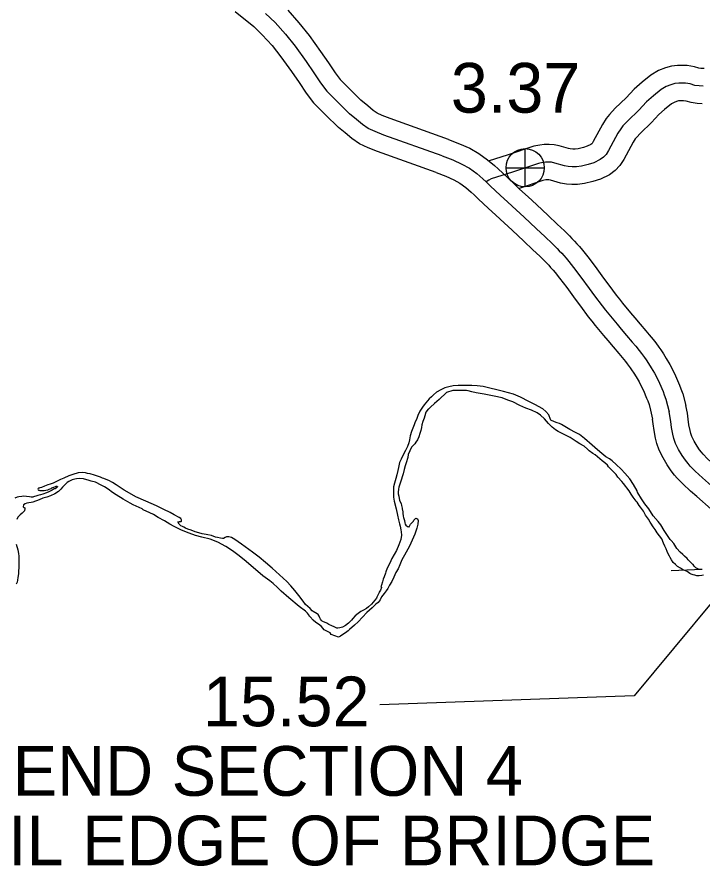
# Model space of a CAD drawing. Extents: x 31699 to 244310, y -8841 to 11474.
# Drawn here: x 145898.2 to 146285.9, y -3406.9 to -2926.2 of the extents above; entities that cross this region are included whole.
import ezdxf

# ---------------------------------------------------------------- set-up
doc = ezdxf.new("R2010")
doc.units = 0
for name, color, linetype in [('B_Logo', 7, 'Continuous'), ('Level 21', 7, 'Continuous'), ('R_Draft', 7, 'Continuous'), ('R_XS_EARTHWORK_STAGE1', 7, 'Continuous'), ('R_XS_EARTHWORK_STAGE2', 7, 'Continuous'), ('S_AREA_CALC', 7, 'Continuous'), ('S_WALL_ANNOT', 7, 'Continuous')]:
    doc.layers.add(name, color=color, linetype=linetype)

msp = doc.modelspace()

# ---------------------------------------------------------------- linework, layer by layer
at = {"layer": 'B_Logo'}
for points in [[(146038.96, -2924.1), (146044.27, -2929.32), (146050.19, -2935.86), (146055.58, -2942.61), (146061.85, -2951.35), (146066.18, -2957.71), (146070.09, -2963.54), (146073.6, -2968.17), (146080.32, -2974.9), (146086.48, -2980.96)], [(146286.51, -2965.35), (146284.24, -2965.23), (146281.91, -2964.87), (146279.22, -2964.09), (146276.47, -2963.55), (146274.56, -2963.55), (146272.71, -2963.61), (146270.62, -2963.85), (146268.35, -2964.51), (146265.66, -2965.47), (146262.85, -2967.26), (146258.37, -2970.85), (146254.43, -2974.25), (146250.19, -2978.86), (146243.92, -2984.89), (146241.17, -2987.82), (146239.91, -2989.44), (146238.3, -2992.01), (146233.04, -3001.75), (146231.61, -3004.02), (146230.12, -3005.51), (146228.26, -3006.95), (146224.68, -3008.68), (146221.45, -3009.7), (146217.63, -3010.6), (146214.82, -3010.95), (146212.49, -3010.95), (146210.22, -3010.83), (146208.07, -3010.48), (146202.64, -3008.86), (146200.72, -3008.44), (146199.05, -3008.32), (146197.38, -3008.32), (146195.77, -3008.56), (146193.32, -3009.04), (146178.68, -3013.94), (146166.5, -3017.8), (146165.27, -3018.48), (146163.71, -3019.53)], [(146138.95, -3004.84), (146105.79, -2993.06), (146100.89, -2991.09), (146097.02, -2989.28), (146093.76, -2987.05), (146090.32, -2984.12), (146086.48, -2980.96)], [(146138.95, -3004.84), (146144.81, -3007.13), (146149.96, -3009.44), (146154.26, -3011.85), (146158.4, -3014.85), (146161.85, -3017.81), (146163.71, -3019.53), (146166.26, -3021.96), (146171.77, -3027.07), (146175.97, -3030.98), (146180.78, -3035.29), (146185.33, -3039.55), (146192.03, -3045.87), (146197.07, -3050.72), (146201.07, -3054.48), (146203.87, -3057.24), (146205.1, -3058.49), (146206.51, -3059.95), (146207.66, -3061.24), (146209.07, -3062.8), (146210.6, -3064.56), (146213.26, -3067.95), (146217.36, -3073.46), (146222.11, -3079.94), (146225.13, -3083.99), (146229.48, -3089.78), (146231.32, -3092.14), (146233.22, -3094.52), (146237.81, -3100.05), (146240.19, -3102.87), (146243.25, -3106.5), (146246.47, -3110.29), (146248.38, -3112.55), (146250.43, -3115.03), (146251.68, -3116.67), (146253.37, -3119.01), (146254.27, -3120.28), (146255.68, -3122.42), (146257.16, -3124.75), (146258.97, -3127.84), (146260.29, -3130.26), (146261.87, -3133.56), (146263.87, -3138.27), (146264.57, -3140.15), (146265.45, -3142.58), (146267.41, -3149.66)], [(146297.66, -3197.32), (146289.52, -3190.15), (146286.15, -3187.19), (146282.08, -3183.43), (146279.25, -3180.47), (146278.04, -3179.08), (146276.47, -3177.2), (146274.66, -3174.47), (146272.68, -3171.09), (146270.98, -3167.64), (146270, -3164.88), (146269.41, -3162.4), (146268.67, -3158.69), (146268.2, -3155.24), (146267.41, -3149.66)]]:
    msp.add_lwpolyline(points, dxfattribs=at)
at = {"layer": 'Level 21'}
for p, q in [((146185.82, -3022.38), (146185.82, -3000.71)), ((146174.98, -3011.54), (146196.65, -3011.54))]:
    msp.add_line(p, q, dxfattribs=at)
msp.add_circle((146185.82, -3011.54), 10.83, dxfattribs=at)
at = {"layer": 'R_Draft'}
for points in [[(146285.84, -3239.07), (146285.01, -3239.04), (146284.54, -3239.05), (146283.87, -3238.86), (146282.46, -3238.14), (146281.51, -3237.09), (146280.9, -3236.23), (146280.56, -3235.97), (146278.06, -3233.47), (146277.45, -3232.81), (146275.96, -3231.43), (146275.01, -3230.51), (146273.53, -3229.2), (146271.69, -3227.15), (146270.05, -3224.24), (146268.42, -3222.53), (146267.88, -3221.94), (146264.47, -3216.98), (146262.69, -3213.73), (146261.13, -3211.89), (146258.21, -3208.66), (146255.75, -3204.76), (146253.58, -3201.78), (146251.73, -3198.94), (146249.55, -3195.7), (146249.48, -3195.5), (146249.26, -3194.5), (146247.14, -3190.86), (146245.03, -3187.69), (146242.18, -3184.46), (146240.08, -3182.29), (146237.24, -3179.53), (146235.07, -3177.56), (146233.52, -3176.38), (146231.51, -3175.14), (146229.28, -3173.37), (146226.78, -3171.2), (146223.81, -3168.65), (146219.48, -3164.84), (146216.58, -3162.61), (146214.23, -3161.38), (146211.07, -3159.69), (146208.25, -3158.13), (146206.43, -3156.96), (146205.23, -3156.44), (146204.02, -3156.06), (146202.35, -3155.48), (146200.33, -3154.51), (146200.19, -3154.05), (146199.22, -3151.52), (146197.46, -3149.55), (146195.83, -3148.1), (146193.41, -3146.74), (146191.66, -3145.69), (146187.9, -3143.88), (146183.2, -3141.48), (146179.24, -3139.74), (146173.49, -3138.22), (146162.12, -3135.46), (146158.65, -3135.11), (146155.58, -3134.89), (146152.18, -3134.74), (146147.91, -3134.81), (146145.12, -3135.05), (146142.59, -3135.56), (146140.4, -3136.19), (146138.09, -3137.29), (146135.58, -3138.67), (146134, -3140.09), (146132.82, -3141.31), (146131.57, -3142.4), (146130.65, -3143.42), (146129.67, -3144.57), (146128.69, -3145.79), (146127.71, -3147.14), (146126.21, -3149.43), (146125.12, -3151.78), (146124.48, -3153.6), (146123.38, -3156.02), (146122.93, -3157.09), (146121.59, -3160.79), (146120.77, -3163.4), (146120.33, -3165.55), (146119.96, -3167.36), (146119.19, -3169.37), (146118.03, -3171.66), (146116.8, -3174.08), (146115.57, -3176.51), (146114.8, -3178.52), (146114.18, -3181.27), (146113.8, -3182.88), (146113.17, -3185.36), (146112.67, -3187.5)], [(146286.66, -3242.29), (146285.79, -3242.43), (146284.33, -3242.59), (146282.93, -3242.54), (146281.86, -3242.29), (146280.99, -3241.97), (146279.85, -3241.65), (146279.11, -3241.27), (146277.49, -3240.15), (146276.49, -3239.7), (146274.88, -3238.99), (146273.8, -3238.34), (146272.12, -3237.3), (146270.9, -3236.18), (146269.62, -3235), (146268.73, -3233.61), (146267.84, -3232.22), (146267.43, -3231.43), (146266.74, -3230.17), (146266.12, -3228.77), (146265.63, -3227.38), (146264.94, -3225.72), (146264.18, -3224.13), (146263.21, -3221.67), (146260.56, -3218.24), (146259.4, -3216.46), (146258.18, -3214.8), (146256.95, -3212.82), (146256.54, -3212.22), (146255.64, -3210.57), (146254.01, -3208.32), (146252.71, -3206.07), (146251.14, -3203.76), (146250.33, -3202.84), (146249.16, -3200.92), (146248.69, -3200.32), (146246.99, -3198.08), (146245.76, -3196.29), (146244.6, -3194.44), (146241.47, -3190.28), (146240.59, -3189.16), (146238.35, -3186.66), (146237.26, -3185.27), (146234.69, -3182.64), (146233.06, -3180.86), (146232.38, -3180), (146230.96, -3178.62), (146229.34, -3177.51), (146225.43, -3174.16), (146224.08, -3173.38), (146221.99, -3171.75), (146221.11, -3170.96), (146219.15, -3169.25), (146216.8, -3167.82), (146214.71, -3166.51), (146211.28, -3164.36), (146207.85, -3162.54), (146206.38, -3161.83), (146204.56, -3160.92), (146202.95, -3159.95), (146201.19, -3158.51), (146199.97, -3157.32), (146199.03, -3156.27), (146196.79, -3153.76), (146194.42, -3151.6), (146192.53, -3150.22), (146189.45, -3148.8), (146186.23, -3147.71), (146182.81, -3146.1), (146178.78, -3144.15), (146176.03, -3143.06), (146172.75, -3141.84), (146168.33, -3140.84), (146162.58, -3139.66), (146158.11, -3138.99), (146155.7, -3138.43), (146153.62, -3137.86), (146152.56, -3137.74), (146151.62, -3137.62), (146148.89, -3137.66), (146147.62, -3137.68), (146144.82, -3137.59), (146141.31, -3138.78), (146137.17, -3142.85), (146134.61, -3145.09), (146132.17, -3147.07), (146131.13, -3148.15), (146130.93, -3148.29), (146129.69, -3149.91), (146129.05, -3151.92), (146128.61, -3153.33), (146127.9, -3155.21), (146127.4, -3157.02), (146127.16, -3158.7)], [(146127.16, -3158.7), (146126.78, -3160.31), (146126.21, -3162.05), (146125.64, -3163.86), (146124.86, -3165.61), (146124.02, -3166.89), (146123.37, -3167.77), (146121.46, -3169.8), (146119.66, -3173.91), (146119.42, -3175.51), (146118.4, -3178.67), (146117.96, -3180.28), (146117.26, -3182.49), (146116.83, -3184.77), (146115.31, -3189.6), (146114.66, -3191.21), (146114.28, -3192.49), (146114.23, -3193.49), (146113.99, -3195.3), (146114.01, -3196.16), (146114.29, -3197.43), (146114.8, -3199.96), (146115.56, -3201.68), (146115.91, -3202.81), (146116.13, -3204.21), (146116.2, -3204.61), (146116.57, -3206.41), (146116.64, -3207.21), (146116.8, -3208.74), (146117.01, -3209.54), (146117.57, -3211.2), (146117.8, -3212.67), (146117.94, -3213.27), (146118.35, -3213.86), (146119.23, -3214.65), (146119.49, -3214.71), (146120.03, -3214.91), (146120.16, -3214.84), (146120.23, -3214.84), (146120.42, -3214.43), (146120.74, -3213.76), (146120.94, -3213.42), (146121.27, -3213.02), (146121.79, -3212.47), (146122.58, -3211.59), (146122.9, -3211.12), (146124.02, -3210.04), (146124.42, -3210.1), (146124.82, -3210.36), (146125.24, -3211.35), (146125.07, -3213.29), (146124.57, -3215.7), (146123.42, -3218.93), (146120.33, -3225.79), (146117.48, -3230.91), (146116.12, -3233.53), (146114.83, -3236.36), (146114, -3238.57), (146112.63, -3240.8), (146111.47, -3243.42), (146110.38, -3245.77), (146109.14, -3247.86), (146108.04, -3249.82), (146107.19, -3251.1), (146105.95, -3252.65), (146104.58, -3254.54), (146103.74, -3256.23), (146102.63, -3257.65), (146101.38, -3258.6), (146100.33, -3259.55), (146099.28, -3260.77), (146096.19, -3263.29), (146093.7, -3265.93), (146091.27, -3268.57), (146089.3, -3270.47), (146086.47, -3272.92), (146085.68, -3273.66), (146084.24, -3274.89), (146082.72, -3275.85), (146081.4, -3276.73), (146080.28, -3277.35), (146076.12, -3275.75), (146075.44, -3274.89), (146072.02, -3273.2), (146070.52, -3271.36), (146068.83, -3269.98), (146067.28, -3268.94), (146065.87, -3267.76), (146064.17, -3265.84), (146064.04, -3265.78), (146063.28, -3264.52), (146062.67, -3263.8), (146061.46, -3262.61), (146057.95, -3260.06), (146052.08, -3255.08), (146047.75, -3251.27), (146045.59, -3249.23), (146043.15, -3247), (146041.33, -3245.42), (146037.42, -3242.61), (146030.67, -3236.77)], [(145991.87, -3214.72), (145990.93, -3214.27), (145990.53, -3213.87), (145989.99, -3213.35), (145989.3, -3212.09), (145989.77, -3211.95), (145989.97, -3211.94), (145990.1, -3211.94), (145990.3, -3211.87), (145990.7, -3211.87), (145991.1, -3211.79), (145991.36, -3211.59), (145991.35, -3210.99), (145991.21, -3210.66), (145990.87, -3210.13), (145990.06, -3209.54), (145987.24, -3207.98), (145984.89, -3206.81), (145981.33, -3205.13), (145977.23, -3202.92), (145971.13, -3200.34), (145965.49, -3197.89), (145960.58, -3195.1), (145958.84, -3194.19), (145957.22, -3192.94), (145954.39, -3191.12), (145952.3, -3189.81), (145950.29, -3188.71), (145948.74, -3188), (145947.34, -3187.42), (145946.67, -3187.23), (145945.46, -3186.78), (145942.11, -3185.63), (145939.63, -3184.86), (145938.16, -3184.62), (145936.96, -3184.37), (145935.22, -3184.13), (145932.89, -3184.36), (145929.78, -3185.28), (145927.65, -3186.05), (145924.74, -3187.36), (145922.82, -3188.12), (145921.7, -3188.61), (145918.72, -3190.19), (145916.93, -3190.69), (145915.61, -3191.17), (145913.75, -3191.87), (145912.09, -3192.5), (145911.23, -3192.78), (145910.77, -3192.92), (145910.7, -3192.92), (145910.5, -3192.99), (145910.3, -3193.12), (145910.05, -3193.59), (145910.18, -3193.86), (145910.45, -3194.06), (145910.72, -3194.19), (145911.12, -3194.31), (145911.86, -3194.37), (145912.46, -3194.36), (145913.06, -3194.35), (145913.59, -3194.28), (145914.65, -3194.13), (145915.78, -3193.84), (145916.38, -3193.57), (145917.5, -3193.08), (145917.9, -3192.87), (145919.16, -3192.45), (145919.95, -3192.11), (145920.48, -3191.9), (145920.88, -3191.89), (145921.02, -3191.96), (145921.08, -3192.09), (145921.09, -3192.29), (145920.69, -3192.76), (145919.77, -3193.25), (145919.31, -3193.39), (145918.18, -3194.01), (145916.27, -3195.04), (145914.87, -3195.59), (145912.82, -3196.29), (145911.49, -3196.71), (145910.1, -3197.13), (145908.91, -3197.55), (145908.18, -3197.76), (145907.58, -3197.91), (145907.18, -3197.98), (145906.31, -3197.99), (145905.31, -3197.94), (145903.58, -3197.7), (145901.78, -3197.59), (145900.98, -3197.61), (145899.25, -3197.83), (145898.25, -3198.12), (145897.06, -3198.67)], [(146030.67, -3236.77), (146026.88, -3233.49), (146023.18, -3230.74), (146020.28, -3228.45), (146016.37, -3225.97), (146011.87, -3223.5), (146007.51, -3221.9), (146002.76, -3220.63), (145999.28, -3219.82), (145995.6, -3218.54), (145991.37, -3216.8), (145987.28, -3214.66), (145984.72, -3213.29), (145981.76, -3211.47), (145978.13, -3209.52), (145975.58, -3207.96), (145973.5, -3206.99), (145969.74, -3205.24), (145969.13, -3204.72), (145964.03, -3202.39), (145962.28, -3201.48), (145958.25, -3199.27), (145954.28, -3196.73), (145952.26, -3195.42), (145949.83, -3193.46), (145947.68, -3192.15), (145945.86, -3191.18), (145942.7, -3189.62), (145940.3, -3189.06), (145939.02, -3188.55), (145935.81, -3187.73), (145933.61, -3187.56), (145931.94, -3187.65), (145930.95, -3187.8), (145929.49, -3188.22), (145927.64, -3189.12), (145926.65, -3189.74), (145925.4, -3191.02), (145923.95, -3192.31), (145922.97, -3193.46), (145921.73, -3194.82), (145919.75, -3196.12), (145917.23, -3197.29), (145915.18, -3197.99), (145912.85, -3198.56), (145910.74, -3199.53), (145907.16, -3200.92), (145906.3, -3201.13), (145904.9, -3201.35), (145903.9, -3201.5), (145902.84, -3201.79), (145901.99, -3202.47), (145901.92, -3202.53), (145901.73, -3203.27), (145901.74, -3203.54), (145901.87, -3203.74), (145902.07, -3203.87), (145902.34, -3204), (145902.61, -3204.13), (145902.68, -3204.46), (145902.44, -3205.87), (145901.19, -3207.15), (145900.07, -3208.11), (145898.76, -3209.46), (145898.18, -3210.67)], [(146112.67, -3187.5), (146111.91, -3190.05), (146111.35, -3192.13), (146111.25, -3194.27), (146111.31, -3198.08), (146111.67, -3200.34), (146112.81, -3204.66), (146113.53, -3208.33), (146114.17, -3210.85), (146114.67, -3213.12), (146115.02, -3214.45), (146115.39, -3216.51), (146115.68, -3217.78), (146115.77, -3219.65), (146115.47, -3222.05), (146114.39, -3225.08), (146112.97, -3228.17), (146110.31, -3232.88), (146109.15, -3235.37), (146107.8, -3238.33), (146107.03, -3240.35), (146106.77, -3241.15), (146106, -3243.1), (146105.56, -3244.44), (146105.05, -3245.99), (146104.48, -3247.93), (146104.09, -3248.67), (146104.43, -3249.14), (146103.92, -3250.68), (146103.21, -3251.83), (146103.14, -3252.09), (146102.37, -3253.58), (146101.92, -3254.78), (146101.66, -3255.32), (146100.81, -3256.47), (146099.76, -3257.56), (146098.78, -3258.57), (146097.14, -3260.13), (146095.95, -3261.09), (146094.43, -3262.04), (146092.85, -3262.87), (146092.12, -3263.42), (146091.27, -3264.03), (146089.55, -3265.32), (146088.24, -3266.75), (146087.46, -3267.69), (146085.82, -3269.39), (146084.17, -3270.68), (146082.39, -3271.71), (146080.99, -3272), (146079.73, -3272.15), (146079.26, -3272.16), (146077.72, -3271.58), (146076.45, -3270.93), (146074.7, -3270.09), (146073.56, -3269.44), (146072.35, -3268.93), (146071.61, -3268.6), (146070.94, -3268.28), (146070.4, -3267.69), (146070.06, -3267.22), (146069.64, -3266.36), (146069.3, -3265.5), (146068.62, -3264.51), (146068.08, -3264.12), (146065.92, -3262.75), (146065.25, -3262.36), (146064.17, -3261.17), (146061.6, -3258.87), (146060.1, -3256.96), (146057.79, -3253.72), (146055.54, -3250.88), (146053.17, -3248.25), (146050.93, -3245.88), (146046.81, -3242.07), (146042.69, -3238.26), (146038.97, -3235.04), (146035.32, -3231.96), (146031.48, -3229.14), (146025.28, -3224.76), (146021.58, -3222.02), (146019.63, -3220.84), (146018.09, -3220.47), (146016.76, -3220.55), (146015.96, -3220.97), (146015.17, -3221.38), (146014.5, -3221.46), (146013.37, -3221.34), (146011.7, -3220.96), (146010.56, -3220.65), (146008.28, -3219.81), (146006.27, -3219.38), (146005.27, -3219.19), (146003.07, -3218.76), (146001.06, -3218.19), (145999.12, -3217.62), (145996.77, -3216.78), (145994.96, -3216.14), (145993.62, -3215.56), (145992.61, -3215.04), (145991.87, -3214.72)], [(145897.73, -3224.77), (145898.71, -3227.89), (145899.08, -3230.03), (145899.23, -3231.43), (145899.34, -3234.23), (145899.24, -3235.97), (145899.2, -3238.04), (145899.16, -3239.71), (145899.06, -3241.45), (145898.69, -3243.46), (145898.44, -3245), (145898.26, -3246.13), (145897.82, -3247.41)]]:
    msp.add_lwpolyline(points, dxfattribs=at)
at = {"layer": 'R_XS_EARTHWORK_STAGE1'}
msp.add_line((146285.97, -3239.01), (146268.39, -3239.77), dxfattribs=at)
at = {"layer": 'R_XS_EARTHWORK_STAGE2'}
for points in [[(146287.04, -2955.36), (146285.27, -2955.27), (146284.07, -2955.08), (146281.58, -2954.36), (146277.44, -2953.55), (146274.4, -2953.55), (146271.98, -2953.63), (146268.65, -2954.01), (146265.28, -2954.99), (146261.24, -2956.43), (146257.02, -2959.12), (146251.98, -2963.16), (146247.46, -2967.06), (146243.04, -2971.86), (146236.8, -2977.86), (146233.56, -2981.32), (146231.71, -2983.69), (146229.66, -2986.97), (146224.4, -2996.7), (146223.75, -2997.74), (146223.49, -2998), (146222.97, -2998.4), (146220.98, -2999.36), (146218.81, -3000.05), (146215.85, -3000.74), (146214.19, -3000.95), (146212.76, -3000.95), (146211.31, -3000.88), (146210.33, -3000.71), (146205.13, -2999.17), (146202.16, -2998.52), (146199.41, -2998.32), (146196.64, -2998.32), (146194.07, -2998.7), (146190.76, -2999.35), (146175.58, -3004.43), (146165.4, -3007.66)], [(146285.98, -2975.33), (146283.21, -2975.19), (146279.75, -2974.65), (146276.87, -2973.82), (146275.5, -2973.55), (146274.72, -2973.55), (146273.44, -2973.6), (146272.59, -2973.69), (146271.42, -2974.03), (146270.08, -2974.51), (146268.69, -2975.4), (146264.77, -2978.54), (146261.4, -2981.45), (146257.34, -2985.85), (146251.03, -2991.92), (146248.78, -2994.33), (146248.12, -2995.18), (146246.94, -2997.04), (146241.68, -3006.8), (146239.47, -3010.3), (146236.74, -3013.03), (146233.56, -3015.5), (146228.38, -3018), (146224.1, -3019.35), (146219.41, -3020.45), (146215.46, -3020.95), (146212.23, -3020.95), (146209.13, -3020.79), (146205.82, -3020.24), (146200.14, -3018.55), (146199.29, -3018.37), (146198.69, -3018.32), (146198.12, -3018.32), (146197.46, -3018.42), (146195.87, -3018.73), (146182.38, -3023.25)]]:
    msp.add_lwpolyline(points, dxfattribs=at)
at = {"layer": 'S_AREA_CALC'}
for points in [[(146051.49, -2922.39), (146057.81, -2929.38), (146063.55, -2936.57), (146070.05, -2945.62), (146074.46, -2952.11), (146078.24, -2957.73), (146081.16, -2961.59), (146087.73, -2968.18), (146092.84, -2973.24)], [(146021.69, -2923.11), (146032.32, -2931.6), (146037.05, -2936.24), (146042.57, -2942.34), (146047.61, -2948.65), (146053.66, -2957.08), (146057.89, -2963.31), (146061.95, -2969.35), (146066.04, -2974.75), (146072.91, -2981.63), (146080.12, -2988.68)], [(146142.45, -2995.47), (146109.34, -2983.71), (146104.88, -2981.91), (146102, -2980.57), (146099.84, -2979.09), (146096.74, -2976.45), (146092.84, -2973.24)], [(146135.46, -3014.21), (146102.24, -3002.42), (146096.9, -3000.26), (146092.05, -2997.99), (146087.68, -2995), (146083.9, -2991.79), (146080.12, -2988.68)], [(146142.45, -2995.47), (146148.67, -2997.91), (146154.45, -3000.49), (146159.66, -3003.41), (146164.6, -3006.99), (146168.5, -3010.34), (146170.55, -3012.23), (146173.11, -3014.67), (146178.58, -3019.75), (146182.71, -3023.59), (146187.54, -3027.92), (146192.17, -3032.27), (146198.93, -3038.62), (146203.97, -3043.47), (146208.01, -3047.28), (146210.95, -3050.17), (146212.26, -3051.51), (146213.84, -3053.14), (146215.1, -3054.55), (146216.56, -3056.16), (146218.32, -3058.2), (146221.21, -3061.88), (146225.4, -3067.52), (146230.16, -3074), (146233.14, -3078), (146237.42, -3083.7), (146239.16, -3085.94), (146240.97, -3088.2), (146245.49, -3093.64), (146247.84, -3096.43), (146250.88, -3100.04), (146254.11, -3103.83), (146256.05, -3106.14), (146258.27, -3108.82), (146259.71, -3110.72), (146261.51, -3113.19), (146262.53, -3114.65), (146264.07, -3116.98), (146265.69, -3119.53), (146267.68, -3122.91), (146269.2, -3125.71), (146270.98, -3129.44), (146273.16, -3134.56), (146273.96, -3136.71), (146274.98, -3139.54), (146276.8, -3146.1)], [(146135.46, -3014.21), (146140.94, -3016.36), (146145.46, -3018.38), (146148.87, -3020.29), (146152.19, -3022.7), (146155.2, -3025.28), (146156.88, -3026.83), (146159.41, -3029.25), (146164.97, -3034.4), (146169.23, -3038.36), (146174.02, -3042.66), (146178.48, -3046.84), (146185.14, -3053.11), (146190.17, -3057.96), (146194.14, -3061.69), (146196.8, -3064.31), (146197.93, -3065.46), (146199.18, -3066.75), (146200.23, -3067.93), (146201.59, -3069.43), (146202.89, -3070.93), (146205.32, -3074.02), (146209.32, -3079.41), (146214.07, -3085.88), (146217.12, -3089.98), (146221.54, -3095.86), (146223.47, -3098.34), (146225.47, -3100.84), (146230.14, -3106.46), (146232.54, -3109.32), (146235.62, -3112.97), (146238.84, -3116.76), (146240.71, -3118.97), (146242.59, -3121.23), (146243.64, -3122.63), (146245.24, -3124.82), (146246, -3125.91), (146247.28, -3127.85), (146248.63, -3129.97), (146250.27, -3132.76), (146251.38, -3134.81), (146252.75, -3137.67), (146254.58, -3141.98), (146255.19, -3143.6), (146255.91, -3145.61), (146256.8, -3148.8), (146257.91, -3153.85)], [(146304.18, -3189.74), (146296.12, -3182.64), (146292.84, -3179.76), (146289.09, -3176.3), (146286.64, -3173.73), (146285.65, -3172.59), (146284.5, -3171.22), (146283.15, -3169.17), (146281.49, -3166.34), (146280.21, -3163.75), (146279.61, -3162.04), (146279.18, -3160.25), (146278.53, -3157.04), (146278.11, -3153.88), (146277.63, -3150.53), (146276.8, -3146.1)], [(146291.15, -3204.91), (146282.92, -3197.66), (146279.45, -3194.62), (146275.06, -3190.56), (146271.86, -3187.21), (146270.43, -3185.56), (146268.43, -3183.17), (146266.18, -3179.76), (146263.87, -3175.84), (146261.75, -3171.53), (146260.4, -3167.72), (146259.65, -3164.56), (146258.8, -3160.35), (146258.3, -3156.61), (146257.91, -3153.85)]]:
    msp.add_lwpolyline(points, dxfattribs=at)
at = {"layer": 'S_WALL_ANNOT'}
msp.add_lwpolyline([(146315.27, -3229.05), (146247.43, -3310.53), (146103.61, -3315.71)], dxfattribs=at)

# ---------------------------------------------------------------- texts
for s, height, p in [('3.37', 28.16, (146143.76, -2980.33)), ('15.52', 28.16, (146003.51, -3327.79)), ('END SECTION 4', 28.1599, (145895.79, -3367.16)), ('TRAIL EDGE OF BRIDGE', 28.1599, (145817.89, -3406.53))]:
    msp.add_text(s, height=height, dxfattribs=at).set_placement(p)

doc.saveas('drawing.dxf')
